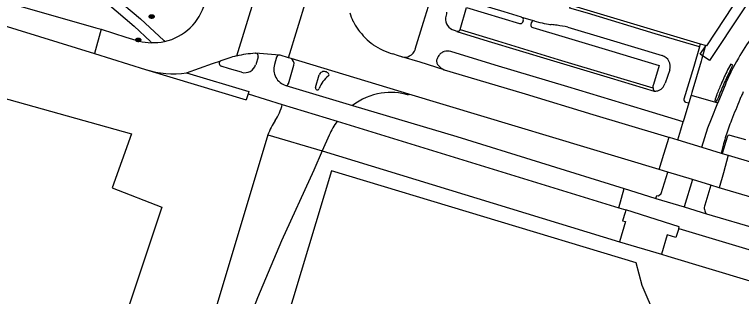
# Model space of a CAD drawing. Extents: x 194485 to 197793, y 468269 to 470822.
# Drawn here: x 196408.9 to 196538, y 469057.1 to 469107.2 of the extents above; entities that cross this region are included whole.
import ezdxf

# ---------------------------------------------------------------- set-up
doc = ezdxf.new("R2010")
doc.units = 0
for name, color, linetype in [('BAG plantopografie panden grensvlak pand', 7, 'Continuous'), ('BGT grensvlak begroeid terreindeel LR', 7, 'Continuous'), ('BGT grensvlak gebouwinstallatie plus 1', 7, 'Continuous'), ('BGT grensvlak onbegroeid terreindeel', 7, 'Continuous'), ('BGT grensvlak ondersteunend wegdeel', 7, 'Continuous'), ('BGT grensvlak pand op maaiveld', 7, 'Continuous'), ('BGT grensvlak scheiding', 7, 'Continuous'), ('BGT grensvlak wegdeel', 7, 'Continuous'), ('BGT puntobject put inspectie- rioolput', 7, 'Continuous'), ('BGT puntobject put kolk', 7, 'Continuous')]:
    doc.layers.add(name, color=color, linetype=linetype)

msp = doc.modelspace()

# ---------------------------------------------------------------- linework, layer by layer
at = {"layer": 'BAG plantopografie panden grensvlak pand'}
msp.add_lwpolyline([(196540.41, 469037.73), (196534.87, 469040.52), (196530.07, 469044.11), (196525.96, 469048.49), (196522.67, 469053.51), (196520.3, 469059.02), (196519.29, 469063.06), (196465.17, 469079.36), (196448.84, 469025.13), (196563.77, 468963.99), (196613.99, 468948.86), (196645.41, 469006.1), (196540.41, 469037.73)], dxfattribs=at)
at = {"layer": 'BGT grensvlak begroeid terreindeel LR'}
msp.add_lwpolyline([(196257.82, 469091.98), (196272.21, 469133.91), (196344.46, 469109.93), (196429.69, 469085.95), (196426.29, 469076.36), (196435.11, 469072.95), (196421.96, 469033.51), (196324.81, 469069.55), (196257.82, 469091.98)], dxfattribs=at)
at = {"layer": 'BGT grensvlak gebouwinstallatie plus 1'}
msp.add_lwpolyline([(196579.62, 469170.42), (196532.29, 469099), (196530.62, 469100.11), (196531.63, 469101.63)], dxfattribs=at)
at = {"layer": 'BGT grensvlak onbegroeid terreindeel'}
msp.add_line((196463.55, 469082.95), (196516.28, 469066.78), dxfattribs=at)
msp.add_lwpolyline([(196523.73, 469064.56), (196524.88, 469064.22), (196539.43, 469059.85)], dxfattribs=at)
at = {"layer": 'BGT grensvlak ondersteunend wegdeel'}
msp.add_line((196530.49, 469101.42), (196530.71, 469101.91), dxfattribs=at)
at = {"layer": 'BGT grensvlak pand op maaiveld'}
for p, q in [((196530.71, 469101.91), (196507.61, 469108.85)), ((196531.59, 469101.64), (196530.71, 469101.91)), ((196531.63, 469101.63), (196531.59, 469101.64))]:
    msp.add_line(p, q, dxfattribs=at)
msp.add_lwpolyline([(196563.14, 469159.5), (196567.75, 469156.46), (196531.73, 469101.6), (196531.63, 469101.63)], dxfattribs=at)
at = {"layer": 'BGT grensvlak scheiding'}
for points in [[(196535.97, 469097.23), (196536.4, 469098.17), (196536.07, 469098.35), (196535.5, 469097.32)], [(196533.55, 469092.89), (196533.27, 469092.12), (196533.2, 469091.85), (196533.54, 469091.76), (196533.73, 469092.15)]]:
    msp.add_lwpolyline(points, dxfattribs=at)
for centre, radius, start, end in [((196577.06, 469076.49), 46.49, 153.38, 155.0839), ((196572.1, 469078.34), 40.77, 152.3892, 154.2483), ((196573.63, 469077.94), 42.76, 154.901, 156.7531), ((196575.4, 469076.75), 44.44, 154.2479, 155.9538), ((196580.54, 469074.85), 50.33, 156.6351, 157.8204), ((196574.97, 469077.03), 43.92, 156.0578, 157.9582), ((196595.46, 469069.04), 66.35, 158.0349, 158.9344), ((196575.1, 469077.09), 44.03, 158.1045, 160.0011)]:
    msp.add_arc(centre, radius, start, end, dxfattribs=at)
at = {"layer": 'BGT grensvlak wegdeel'}
for p, q in [((196452.05, 469111.95), (196448.35, 469099.8)), ((196457.57, 469099.48), (196460.75, 469109.95)), ((196501.26, 469106.02), (196499, 469106.67)), ((196499.17, 469105.84), (196499.24, 469106.12)), ((196500.62, 469105.7), (196500.59, 469105.41)), ((196501.26, 469106.02), (196502.19, 469105.77)), ((196424.32, 469104.58), (196423.12, 469100.23)), ((196423.38, 469104.82), (196424.32, 469104.58)), ((196486.95, 469104.38), (196487.44, 469104.21)), ((196423.12, 469100.23), (196432.16, 469097.38)), ((196455.98, 469099.95), (196451.72, 469100.29)), ((196452.16, 469099.65), (196451.74, 469098.25)), ((196455.46, 469099.59), (196455.07, 469098.29)), ((196457.57, 469099.48), (196456.09, 469099.93)), ((196458.01, 469099.35), (196457.57, 469099.48)), ((196478.9, 469093.04), (196458.01, 469099.35)), ((196439.47, 469096.8), (196444.08, 469098.46)), ((196444.08, 469098.46), (196445.58, 469098.94)), ((196457.54, 469094.88), (196458.52, 469098.16)), ((196432.16, 469097.38), (196450.06, 469092.01)), ((196462.35, 469094.18), (196463.02, 469096.43)), ((196457.09, 469094.56), (196468.91, 469091.02)), ((196535.15, 469094.94), (196533.74, 469091.47)), ((196450.38, 469093.07), (196450.06, 469092.01)), ((196450.38, 469093.07), (196456.46, 469091.2)), ((196478.9, 469093.04), (196478.85, 469092.85)), ((196523.36, 469079.63), (196478.9, 469093.04)), ((196529.01, 469092.85), (196528.59, 469091.45)), ((196529.01, 469092.85), (196533.74, 469091.47)), ((196528.59, 469091.45), (196527.58, 469088.11)), ((196528.02, 469091.58), (196528.59, 469091.45)), ((196456.46, 469091.2), (196466.2, 469088.2)), ((196466.2, 469088.2), (196516.19, 469072.81)), ((196453.92, 469085.77), (196435.23, 469023.5)), ((196453.92, 469085.77), (196463.55, 469082.95)), ((196464.77, 469085.75), (196463.55, 469082.95)), ((196525.12, 469085.36), (196526.66, 469084.89)), ((196535.39, 469085.39), (196534.52, 469082.48)), ((196538.75, 469084.89), (196535.94, 469085.68)), ((196526.66, 469084.89), (196530.94, 469083.58)), ((196534.77, 469084.18), (196534.34, 469082.54)), ((196530.94, 469083.58), (196534.34, 469082.54)), ((196534.34, 469082.54), (196534.52, 469082.48)), ((196534.52, 469082.48), (196535.62, 469082.15)), ((196524.88, 469079.17), (196523.36, 469079.63)), ((196529.25, 469077.84), (196524.88, 469079.17)), ((196529.25, 469077.84), (196527.81, 469072.97)), ((196532.52, 469076.84), (196529.25, 469077.84)), ((196516.19, 469072.81), (196517.13, 469076.23)), ((196532.52, 469076.84), (196531.43, 469073.27)), ((196534.01, 469076.39), (196532.52, 469076.84)), ((196543.3, 469073.61), (196534.01, 469076.39)), ((196522.78, 469074.47), (196527.81, 469072.97)), ((196516.19, 469072.81), (196517.44, 469072.43)), ((196517.44, 469072.43), (196517.3, 469071.98)), ((196527.81, 469072.97), (196531.77, 469071.73)), ((196531.77, 469071.73), (196541.98, 469068.73)), ((196517.35, 469070.36), (196516.28, 469066.78)), ((196526.81, 469069.15), (196542.39, 469064.48)), ((196524.76, 469068.03), (196523.73, 469064.56)), ((196516.28, 469066.78), (196523.73, 469064.56))]:
    msp.add_line(p, q, dxfattribs=at)
for points in [[(196145.78, 469188.02), (196155.22, 469185.22), (196177.43, 469178.42), (196189.95, 469174.52), (196228.42, 469162.98), (196268.32, 469151.11), (196394.03, 469113.41), (196408.69, 469108.99), (196423.38, 469104.82)], [(196268.64, 469146.62), (196301.41, 469137.01), (196334.14, 469127.24), (196366.86, 469117.43), (196399.55, 469107.55), (196423.12, 469100.23)], [(196426.49, 469110.52), (196431.28, 469106.42), (196435.41, 469102.57), (196435.57, 469102.38)], [(196480.07, 469101.01), (196481.53, 469105.83), (196482.98, 469110.63)], [(196499, 469106.67), (196498.94, 469106.68), (196495.83, 469107.63), (196489.29, 469109.61)], [(196425.4, 469109.21), (196430.17, 469105.12), (196433.05, 469102.38), (196433.21, 469102.17)], [(196488.01, 469104.49), (196489.14, 469108.45), (196498.57, 469105.56)], [(196530.49, 469101.42), (196522.64, 469103.72), (196510.62, 469107.39), (196507.48, 469108.31), (196507.61, 469108.85)], [(196485.59, 469107.57), (196485.58, 469107.31), (196485.4, 469106.61)], [(196424.32, 469104.58), (196428.71, 469103.17), (196431.07, 469102.46)], [(196488.01, 469104.49), (196494.66, 469102.47), (196505.43, 469099.2), (196514.69, 469096.4), (196522.25, 469094.13)], [(196500.92, 469104.89), (196506.64, 469103.16), (196514.38, 469100.86), (196523.36, 469098.13), (196522.32, 469094.76)], [(196507.12, 469104.94), (196514.07, 469102.85), (196523.87, 469099.9)], [(196522.51, 469093.56), (196522.5, 469093.52), (196514.71, 469095.87), (196504.07, 469099.07), (196493.07, 469102.39), (196487.51, 469104.07), (196487.55, 469104.18)], [(196527.58, 469088.11), (196520.8, 469090.17), (196507.16, 469094.31), (196494.25, 469098.18), (196486.35, 469100.58)], [(196530.49, 469101.42), (196529.5, 469097.94), (196527.72, 469092.15)], [(196531.59, 469101.64), (196530.92, 469099.37), (196530.78, 469098.9), (196529.15, 469093.34), (196529.01, 469092.85)], [(196451.65, 469100.29), (196451.68, 469100.29), (196451.72, 469100.29)], [(196477.67, 469099.66), (196477.1, 469099.86), (196476.1, 469100.18)], [(196485.2, 469097.36), (196480.91, 469098.68), (196477.67, 469099.66)], [(196449.25, 469096.91), (196447.1, 469097.55), (196445.62, 469098)], [(196439.47, 469096.8), (196450.5, 469093.47), (196450.38, 469093.07)], [(196485.2, 469097.36), (196492.58, 469095.17), (196499.54, 469093.08), (196511.55, 469089.4), (196523.64, 469085.76), (196524.85, 469085.42), (196525.12, 469085.36)], [(196525.21, 469097.33), (196524.81, 469096.17), (196524.4, 469094.98)], [(196522.56, 469093.56), (196522.54, 469093.56), (196522.51, 469093.56)], [(196530.94, 469083.58), (196531.99, 469087.03), (196532.01, 469087.02), (196532.61, 469088.66), (196533.74, 469091.47)], [(196468.91, 469091.02), (196487.41, 469085.47), (196517.13, 469076.23)], [(196526.66, 469084.89), (196527.21, 469086.69), (196527.61, 469088.1), (196527.58, 469088.11)], [(196523.36, 469079.63), (196524.18, 469082.35), (196525.12, 469085.36)], [(196463.55, 469082.95), (196462.04, 469079.51), (196456.31, 469066.94), (196452.05, 469056.82), (196450.33, 469052.35), (196445.41, 469036.24)], [(196535.62, 469082.15), (196534.75, 469079.02), (196534.01, 469076.39)], [(196535.62, 469082.15), (196544.1, 469079.63), (196546.27, 469078.99), (196556.46, 469075.9), (196570.67, 469071.66), (196583.3, 469067.84), (196597.86, 469063.42), (196599.91, 469062.83)], [(196522.78, 469074.47), (196522.93, 469075.03), (196523.21, 469074.95), (196523.68, 469075.36), (196524.88, 469079.17)], [(196517.13, 469076.23), (196518.08, 469075.93), (196522.78, 469074.47)], [(196526.81, 469069.15), (196526.9, 469069.46), (196517.44, 469072.43)], [(196517.3, 469071.98), (196516.86, 469070.52), (196517.35, 469070.36)], [(196526.81, 469069.15), (196526.33, 469067.54), (196524.76, 469068.03)]]:
    msp.add_lwpolyline(points, dxfattribs=at)
for centre, radius, start, end in [((196433.4, 469111.82), 9.69, 282.9396, 344.6459), ((196477.42, 469110.23), 9.41, 197.1057, 206.6063), ((196478.55, 469110.8), 10.67, 206.6281, 215.5364), ((196487.63, 469106.5), 2.23, 177.2089, 252.3199), ((196498.69, 469106.08), 0.532, 257.1681, 333.4662), ((196498.85, 469106.28), 0.414, 338.1516, 69.793), ((196501.15, 469105.43), 0.601, 79.888, 153.2421), ((196507.53, 469128.1), 22.96, 256.5492, 260.4258), ((196480.87, 469112.49), 13.55, 215.6076, 224.4664), ((196487.59, 469104.62), 0.44, 264.2423, 343.7034), ((196500.96, 469105.28), 0.393, 160.3096, 263.8782), ((196505.86, 469118), 12.73, 260.2722, 262.5308), ((196496.67, 469041.16), 64.67, 82.3984, 83.3101), ((196496.98, 469050.15), 55.73, 79.5142, 81.4825), ((196487.59, 469104.61), 0.43, 249.513, 264.1851), ((196577.96, 469076.12), 46.76, 144.6996, 150.1402), ((196433.49, 469112.17), 10.01, 255.9845, 268.3849), ((196433.48, 469112.25), 10.08, 268.4618, 281.9533), ((196478.43, 469110.08), 10.11, 224.4562, 234.798), ((196478.87, 469110.7), 10.88, 234.7766, 255.2594), ((196478.05, 469101.7), 2.14, 297.591, 341.0574), ((196485.72, 469098.92), 1.74, 108.6673, 127.0416), ((196485.77, 469098.79), 1.89, 72.026, 108.6509), ((196452.95, 469080.11), 20.23, 103.1335, 111.365), ((196452.96, 469080.08), 20.25, 93.7155, 103.1435), ((196451.68, 469099.79), 0.501, 343.3817, 85.2639), ((196455.94, 469099.45), 0.502, 85.6269, 163.118), ((196455.94, 469099.43), 0.523, 73.8887, 85.5977), ((196457.49, 469098.42), 1.06, 345.389, 60.8226), ((196478.18, 469101.46), 1.86, 254.3408, 297.6685), ((196485.02, 469098.88), 1.18, 158.9468, 181.8055), ((196486.08, 469098.49), 2.31, 143.229, 159.2662), ((196486.06, 469098.49), 2.29, 127.0656, 142.9344), ((196523.24, 469097.93), 2.07, 343.2018, 72.1402), ((196578.13, 469075.99), 46.98, 150.1163, 156.2209), ((196445.76, 469098.48), 0.5, 111.3143, 253.2911), ((196449.82, 469098.83), 2, 253.3107, 343.2112), ((196457.95, 469097.43), 3, 163.3024, 253.332), ((196484.73, 469098.88), 0.893, 182.0951, 203.7405), ((196485.69, 469099.32), 1.95, 204.3832, 218.9383), ((196486.05, 469099.63), 2.42, 219.2636, 249.5664), ((196437.2, 469114.42), 17.77, 253.5285, 277.3579), ((196463.87, 469096.17), 0.887, 71.8742, 163.2349), ((196463.93, 469096.04), 0.998, 40.9951, 77.6104), ((196464.46, 469096.5), 0.301, 307.3122, 40.9024), ((196467.56, 469092.41), 4.84, 127.1926, 160.7496), ((196457.11, 469095), 0.438, 266.3613, 344.8104), ((196462.68, 469094.11), 0.335, 167.8712, 341.6035), ((196523.45, 469094.31), 1.22, 158.3045, 188.4346), ((196524.78, 469094.43), 2.54, 186.9225, 195.7547), ((196522.74, 469095.25), 1.63, 296.5908, 313.0931), ((196522.57, 469095.44), 1.88, 313.0829, 345.822), ((196475.95, 469081.68), 11.69, 99.499, 126.9849), ((196475.65, 469082.31), 11.01, 73.1307, 98.5345), ((196522.6, 469093.83), 0.284, 197.1722, 232.4291), ((196522.56, 469093.77), 0.212, 232.118, 257.9942), ((196522.57, 469095.13), 1.57, 269.5141, 283.4317), ((196522.38, 469096), 2.47, 283.2168, 296.4568), ((196567.77, 469079.81), 32.5, 156.563, 157.8461), ((196555.45, 469085.15), 19.07, 154.2743, 156.564), ((196528.28, 469092.08), 0.562, 172.3818, 242.8804), ((197417.91, 468732.64), 950.8, 157.78825, 158.02569), ((196447.53, 469093.45), 9.21, 326.3521, 345.8312), ((196464.3, 469082.23), 10.97, 146.0554, 161.1698), ((196477.65, 469079.89), 14.14, 144.0276, 155.5409), ((196559.71, 469078.91), 25.37, 158.0014, 161.4564), ((196625.59, 469056.87), 94.85, 161.4905, 163.2666), ((196535.82, 469085.26), 0.444, 74.0045, 163.3921), ((196532.87, 469072.75), 1.53, 160.1391, 175.0234), ((196532.85, 469072.76), 1.5, 175.3743, 190.4376), ((196532.81, 469072.75), 1.46, 190.3383, 207.447), ((196532.85, 469072.77), 1.51, 207.3587, 223.9613)]:
    msp.add_arc(centre, radius, start, end, dxfattribs=at)
at = {"layer": 'BGT puntobject put inspectie- rioolput'}
for p, q in [((196433.19, 469106.85), (196433.03, 469106.85)), ((196433.03, 469106.78), (196433.19, 469106.78)), ((196433.53, 469106.85), (196433.37, 469106.85)), ((196433.37, 469106.78), (196433.53, 469106.78))]:
    msp.add_line(p, q, dxfattribs=at)
for centre, radius, start, end in [((196433.03, 469106.81), 0.0375, 90, 270), ((196433.28, 469106.81), 0.1, 0, 180), ((196433.28, 469106.81), 0.1, 157.9757, 180), ((196433.28, 469106.81), 0.1, 180, 202.0243), ((196433.28, 469106.81), 0.1, 180, 0), ((196433.28, 469106.81), 0.1, 0, 22.0243), ((196433.28, 469106.81), 0.1, 337.9757, 0), ((196433.53, 469106.81), 0.0375, 270, 90)]:
    msp.add_arc(centre, radius, start, end, dxfattribs=at)
msp.add_ellipse((196433.28, 469106.81), major_axis=(0.392, 0), ratio=0.689655, dxfattribs=at)
msp.add_open_spline([(196433.72, 469106.81), (196433.72, 469106.86), (196433.71, 469106.9), (196433.64, 469107.01), (196433.56, 469107.07), (196433.37, 469107.14), (196433.26, 469107.14), (196433.06, 469107.1), (196432.96, 469107.05), (196432.86, 469106.94), (196432.84, 469106.88), (196432.84, 469106.75), (196432.86, 469106.69), (196432.94, 469106.59), (196433, 469106.56), (196433.18, 469106.49), (196433.31, 469106.48), (196433.55, 469106.54), (196433.65, 469106.61), (196433.71, 469106.74), (196433.72, 469106.78), (196433.72, 469106.81)], degree=3, dxfattribs=at)
at = {"layer": 'BGT puntobject put kolk'}
for p, q in [((196430.81, 469102.7), (196430.65, 469102.7)), ((196430.65, 469102.63), (196430.81, 469102.63)), ((196431.15, 469102.7), (196430.99, 469102.7)), ((196430.99, 469102.63), (196431.15, 469102.63))]:
    msp.add_line(p, q, dxfattribs=at)
for centre, radius, start, end in [((196430.65, 469102.66), 0.0375, 90, 270), ((196430.9, 469102.66), 0.1, 0, 180), ((196430.9, 469102.66), 0.1, 157.9757, 180), ((196430.9, 469102.66), 0.1, 180, 202.0243), ((196430.9, 469102.66), 0.1, 180, 0), ((196430.9, 469102.66), 0.1, 0, 22.0243), ((196430.9, 469102.66), 0.1, 337.9757, 0), ((196431.15, 469102.66), 0.0375, 270, 90)]:
    msp.add_arc(centre, radius, start, end, dxfattribs=at)
msp.add_ellipse((196430.9, 469102.66), major_axis=(0.392, 0), ratio=0.689655, dxfattribs=at)
msp.add_open_spline([(196431.34, 469102.66), (196431.34, 469102.71), (196431.33, 469102.75), (196431.26, 469102.86), (196431.18, 469102.92), (196430.99, 469102.99), (196430.88, 469102.99), (196430.68, 469102.95), (196430.58, 469102.9), (196430.48, 469102.79), (196430.46, 469102.73), (196430.46, 469102.61), (196430.48, 469102.54), (196430.56, 469102.45), (196430.62, 469102.41), (196430.8, 469102.34), (196430.93, 469102.33), (196431.17, 469102.39), (196431.27, 469102.46), (196431.33, 469102.59), (196431.34, 469102.63), (196431.34, 469102.66)], degree=3, dxfattribs=at)

doc.saveas('drawing.dxf')
